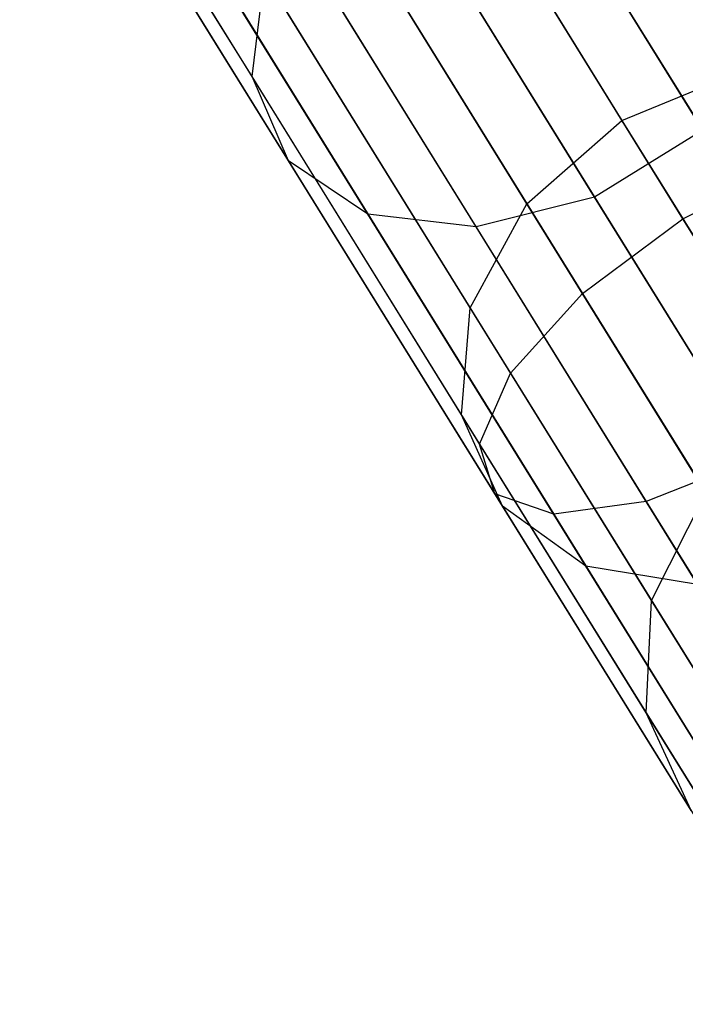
# Model space of a CAD drawing. Extents: x -189 to 189, y -189 to 189.
# Tile 332 of 591: x 90.55 to 92.72, y -152.25 to -149.04. Entities that reach past the tile are written whole.
import ezdxf

# ---------------------------------------------------------------- set-up
doc = ezdxf.new("R2010")
doc.units = 0
doc.header["$LTSCALE"] = 25.4
doc.layers.get('0').update_dxf_attribs({"linetype": 'CONTINUOUS'})

# ---------------------------------------------------------------- blocks, each defined once
blk = doc.blocks.new('CAMELEON-KENAI-C-12244_STL')
at = {"color": 0}
for p, q in [((91.3051, -149.2213, -153.2114), (90.5468, -147.9966, -154.5547)), ((91.3051, -149.2213, -153.2114), (90.5468, -147.9966, -154.5547)), ((92.7768, -149.3966, -154.1077), (91.969, -148.0919, -155.5388)), ((92.7768, -149.3966, -154.1077), (91.969, -148.0919, -155.5388)), ((92.7115, -149.6861, -12.0759), (91.7517, -148.1359, -11.3919)), ((92.7115, -149.6861, -12.0759), (91.7517, -148.1359, -11.3919)), ((91.4244, -149.4965, -153.4994), (90.6502, -148.2461, -154.8708)), ((91.4244, -149.4965, -153.4994), (90.6502, -148.2461, -154.8708)), ((92.4233, -149.6155, -154.1077), (91.6154, -148.3108, -155.5388)), ((92.4233, -149.6155, -154.1077), (91.6154, -148.3108, -155.5388)), ((91.8527, -148.299, -152.7303), (92.5125, -149.3647, -151.3018)), ((91.8527, -148.299, -152.7303), (92.5125, -149.3647, -151.3018)), ((91.4196, -148.3723, -11.3095), (92.3839, -149.9295, -11.9966)), ((91.4196, -148.3723, -11.3095), (92.3839, -149.9295, -11.9966)), ((91.6831, -149.6702, -153.7748), (90.8936, -148.3952, -155.1732)), ((91.6831, -149.6702, -153.7748), (90.8936, -148.3952, -155.1732)), ((92.0364, -149.7123, -153.99), (91.2351, -148.4181, -155.4095)), ((92.0364, -149.7123, -153.99), (91.2351, -148.4181, -155.4095)), ((92.2438, -148.5357, -9.5066), (93.3035, -150.2473, -10.2618)), ((92.2438, -148.5357, -9.5066), (93.3035, -150.2473, -10.2618)), ((92.2024, -149.6364, -151.3555), (91.5395, -148.5658, -152.7905)), ((92.2024, -149.6364, -151.3555), (91.5395, -148.5658, -152.7905)), ((91.1726, -148.6123, -11.0766), (92.1491, -150.1895, -11.7724)), ((91.1726, -148.6123, -11.0766), (92.1491, -150.1895, -11.7724)), ((91.8902, -148.7546, -9.5066), (92.95, -150.4662, -10.2618)), ((91.8902, -148.7546, -9.5066), (92.95, -150.4662, -10.2618)), ((91.0532, -148.8144, -10.7333), (92.048, -150.421, -11.4422)), ((91.0532, -148.8144, -10.7333), (92.048, -150.421, -11.4422)), ((91.3051, -149.2213, -153.2114), (91.3458, -148.8921, -152.9607)), ((91.3051, -149.2213, -153.2114), (91.3458, -148.8921, -152.9607)), ((92.0172, -149.9764, -151.5073), (91.3458, -148.8921, -152.9607)), ((92.0172, -149.9764, -151.5073), (91.3458, -148.8921, -152.9607)), ((91.5403, -148.911, -9.6678), (92.5915, -150.6088, -10.4169)), ((91.5403, -148.911, -9.6678), (92.5915, -150.6088, -10.4169)), ((91.0822, -148.9438, -10.3392), (92.0978, -150.5841, -11.0629)), ((91.0822, -148.9438, -10.3392), (92.0978, -150.5841, -11.0629)), ((91.2545, -148.9779, -9.9623), (92.2901, -150.6505, -10.7003)), ((91.2545, -148.9779, -9.9623), (92.2901, -150.6505, -10.7003)), ((92.5125, -149.3647, -151.3018), (92.894, -149.2082, -151.3555)), ((92.5125, -149.3647, -151.3018), (92.894, -149.2082, -151.3555)), ((91.4244, -149.4965, -153.4994), (91.3051, -149.2213, -153.2114)), ((91.989, -150.3258, -151.731), (91.3051, -149.2213, -153.2114)), ((91.4244, -149.4965, -153.4994), (91.3051, -149.2213, -153.2114)), ((91.989, -150.3258, -151.731), (91.3051, -149.2213, -153.2114)), ((92.2024, -149.6364, -151.3555), (92.5125, -149.3647, -151.3018)), ((92.2024, -149.6364, -151.3555), (92.5125, -149.3647, -151.3018)), ((92.5125, -149.3647, -151.3018), (93.094, -150.3038, -149.7553)), ((92.5125, -149.3647, -151.3018), (93.094, -150.3038, -149.7553)), ((92.7768, -149.3966, -154.1077), (92.4233, -149.6155, -154.1077)), ((92.7768, -149.3966, -154.1077), (92.4233, -149.6155, -154.1077)), ((91.6831, -149.6702, -153.7748), (91.4244, -149.4965, -153.4994)), ((92.1226, -150.6242, -151.9879), (91.4244, -149.4965, -153.4994)), ((91.6831, -149.6702, -153.7748), (91.4244, -149.4965, -153.4994)), ((92.1226, -150.6242, -151.9879), (91.4244, -149.4965, -153.4994)), ((92.7115, -149.6861, -12.0759), (93.0755, -149.5013, -11.9966)), ((92.7115, -149.6861, -12.0759), (93.0755, -149.5013, -11.9966)), ((92.4233, -149.6155, -154.1077), (92.0364, -149.7123, -153.99)), ((92.4233, -149.6155, -154.1077), (92.0364, -149.7123, -153.99)), ((93.1519, -150.7922, -152.5305), (92.4233, -149.6155, -154.1077)), ((93.1519, -150.7922, -152.5305), (92.4233, -149.6155, -154.1077)), ((92.0172, -149.9764, -151.5073), (92.2024, -149.6364, -151.3555)), ((92.0172, -149.9764, -151.5073), (92.2024, -149.6364, -151.3555)), ((92.7865, -150.5798, -149.8019), (92.2024, -149.6364, -151.3555)), ((92.7865, -150.5798, -149.8019), (92.2024, -149.6364, -151.3555)), ((92.0364, -149.7123, -153.99), (91.6831, -149.6702, -153.7748)), ((92.3951, -150.8201, -152.2335), (91.6831, -149.6702, -153.7748)), ((92.0364, -149.7123, -153.99), (91.6831, -149.6702, -153.7748)), ((92.3951, -150.8201, -152.2335), (91.6831, -149.6702, -153.7748)), ((92.3839, -149.9295, -11.9966), (92.7115, -149.6861, -12.0759)), ((92.3839, -149.9295, -11.9966), (92.7115, -149.6861, -12.0759)), ((93.6295, -151.1686, -12.9429), (92.7115, -149.6861, -12.0759)), ((93.6295, -151.1686, -12.9429), (92.7115, -149.6861, -12.0759)), ((92.7591, -150.8795, -152.4255), (92.0364, -149.7123, -153.99)), ((92.7591, -150.8795, -152.4255), (92.0364, -149.7123, -153.99)), ((92.1491, -150.1895, -11.7724), (92.3839, -149.9295, -11.9966)), ((92.1491, -150.1895, -11.7724), (92.3839, -149.9295, -11.9966)), ((92.3839, -149.9295, -11.9966), (93.306, -151.4188, -12.8675)), ((92.3839, -149.9295, -11.9966), (93.306, -151.4188, -12.8675)), ((91.989, -150.3258, -151.731), (92.0172, -149.9764, -151.5073)), ((91.989, -150.3258, -151.731), (92.0172, -149.9764, -151.5073)), ((92.6088, -150.9318, -149.9339), (92.0172, -149.9764, -151.5073)), ((92.6088, -150.9318, -149.9339), (92.0172, -149.9764, -151.5073)), ((92.048, -150.421, -11.4422), (92.1491, -150.1895, -11.7724)), ((92.048, -150.421, -11.4422), (92.1491, -150.1895, -11.7724)), ((92.1491, -150.1895, -11.7724), (93.0831, -151.6978, -12.6545)), ((92.1491, -150.1895, -11.7724), (93.0831, -151.6978, -12.6545)), ((92.1226, -150.6242, -151.9879), (91.989, -150.3258, -151.731)), ((92.5916, -151.299, -150.1282), (91.989, -150.3258, -151.731)), ((92.1226, -150.6242, -151.9879), (91.989, -150.3258, -151.731)), ((92.5916, -151.299, -150.1282), (91.989, -150.3258, -151.731)), ((92.0978, -150.5841, -11.0629), (92.048, -150.421, -11.4422)), ((92.048, -150.421, -11.4422), (92.9993, -151.9575, -12.3407)), ((92.048, -150.421, -11.4422), (92.9993, -151.9575, -12.3407)), ((92.0978, -150.5841, -11.0629), (92.048, -150.421, -11.4422)), ((92.95, -150.4662, -10.2618), (92.5915, -150.6088, -10.4169)), ((92.95, -150.4662, -10.2618), (92.5915, -150.6088, -10.4169)), ((92.2901, -150.6505, -10.7003), (92.0978, -150.5841, -11.0629)), ((92.0978, -150.5841, -11.0629), (93.0691, -152.1528, -11.9804)), ((92.0978, -150.5841, -11.0629), (93.0691, -152.1528, -11.9804)), ((92.2901, -150.6505, -10.7003), (92.0978, -150.5841, -11.0629)), ((92.6088, -150.9318, -149.9339), (92.7865, -150.5798, -149.8019)), ((92.6088, -150.9318, -149.9339), (92.7865, -150.5798, -149.8019)), ((92.3951, -150.8201, -152.2335), (92.1226, -150.6242, -151.9879)), ((92.7379, -151.6179, -150.3514), (92.1226, -150.6242, -151.9879)), ((92.3951, -150.8201, -152.2335), (92.1226, -150.6242, -151.9879)), ((92.7379, -151.6179, -150.3514), (92.1226, -150.6242, -151.9879)), ((92.5915, -150.6088, -10.4169), (92.2901, -150.6505, -10.7003)), ((92.5915, -150.6088, -10.4169), (92.2901, -150.6505, -10.7003)), ((92.5915, -150.6088, -10.4169), (93.5969, -152.2325, -11.3664)), ((92.5915, -150.6088, -10.4169), (93.5969, -152.2325, -11.3664)), ((92.2901, -150.6505, -10.7003), (93.2805, -152.2501, -11.6357)), ((92.2901, -150.6505, -10.7003), (93.2805, -152.2501, -11.6357)), ((92.7591, -150.8795, -152.4255), (92.3951, -150.8201, -152.2335)), ((93.0224, -151.8333, -150.5649), (92.3951, -150.8201, -152.2335)), ((92.7591, -150.8795, -152.4255), (92.3951, -150.8201, -152.2335)), ((93.0224, -151.8333, -150.5649), (92.3951, -150.8201, -152.2335)), ((92.5916, -151.299, -150.1282), (92.6088, -150.9318, -149.9339)), ((92.5916, -151.299, -150.1282), (92.6088, -150.9318, -149.9339)), ((93.1146, -151.7488, -148.256), (92.6088, -150.9318, -149.9339)), ((93.1146, -151.7488, -148.256), (92.6088, -150.9318, -149.9339)), ((92.7379, -151.6179, -150.3514), (92.5916, -151.299, -150.1282)), ((93.1069, -152.1312, -148.4191), (92.5916, -151.299, -150.1282)), ((92.7379, -151.6179, -150.3514), (92.5916, -151.299, -150.1282)), ((93.1069, -152.1312, -148.4191), (92.5916, -151.299, -150.1282))]:
    blk.add_line(p, q, dxfattribs=at)

msp = doc.modelspace()

# ---------------------------------------------------------------- block references
at = {"color": 0}
msp.add_blockref('CAMELEON-KENAI-C-12244_STL', (0, 0), dxfattribs=at)

doc.saveas('drawing.dxf')
